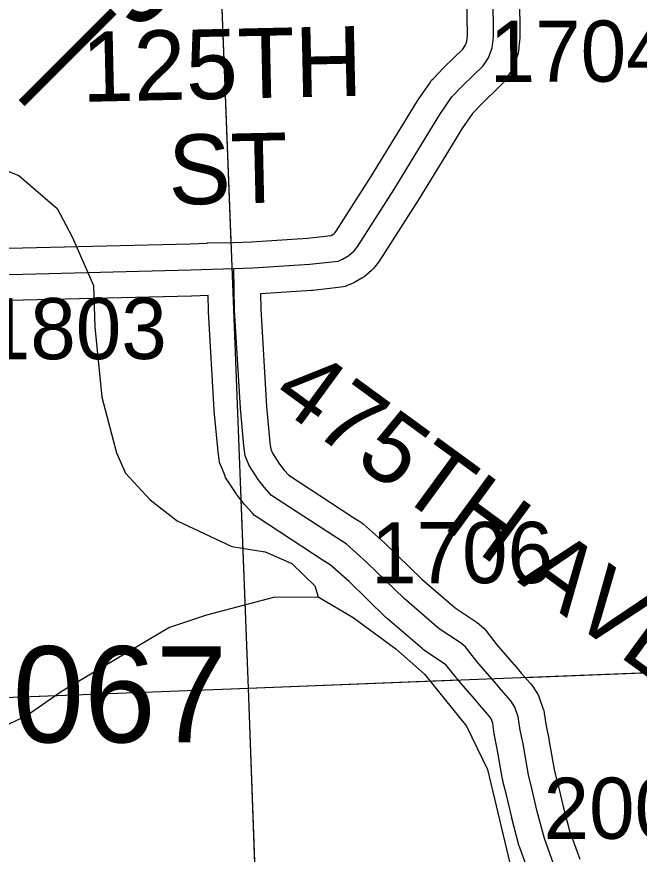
# Model space of a CAD drawing. Extents: x 128.7 to 185.5, y -21.4 to 12.6.
# Drawn here: x 170.597 to 171.309, y 2.411 to 3.37 of the extents above; entities that cross this region are included whole.
import ezdxf

# ---------------------------------------------------------------- set-up
doc = ezdxf.new("R2010")
doc.units = 0
for name, color, linetype in [('tdCoHydroRiver', 7, 'Continuous'), ('tdCoSecRdNmbr', 7, 'Continuous'), ('tdCoSecRdTxt', 7, 'Continuous'), ('tdCoSecRteBand', 7, 'Continuous'), ('tdCoSecRteCL', 7, 'Continuous'), ('tdCoSectLine', 7, 'Continuous'), ('tdCoSectLinePart', 7, 'Continuous'), ('tdCoStrucPriMaintName', 7, 'Continuous'), ('tdCoSurfGravel', 7, 'Continuous'), ('tdStHwyPriRefPost1', 7, 'Continuous'), ('tdStHwyPriRefPost5', 7, 'Continuous')]:
    doc.layers.add(name, color=color, linetype=linetype)

msp = doc.modelspace()

# ---------------------------------------------------------------- linework, layer by layer
at = {"layer": 'tdCoHydroRiver'}
for points in [[(170.53755, 3.38332), (170.54175, 3.35664), (170.54322, 3.31879), (170.53023, 3.30172), (170.52761, 3.28602), (170.53381, 3.24837), (170.54746, 3.22208), (170.58488, 3.19354), (170.59931, 3.1878), (170.64339, 3.15006), (170.66045, 3.11757), (170.68472, 3.0617), (170.68656, 3.01442), (170.69442, 2.93423), (170.71113, 2.87017), (170.72151, 2.8469), (170.74953, 2.81642), (170.78045, 2.79238), (170.84315, 2.76325), (170.88128, 2.75684), (170.91177, 2.74383), (170.93804, 2.71802), (170.94168, 2.70553)], [(170.54565, 2.54015), (170.60764, 2.5694), (170.64914, 2.59785), (170.77101, 2.67047), (170.81464, 2.6848), (170.89119, 2.70514), (170.94168, 2.70553), (170.98206, 2.68185), (171.03082, 2.64587), (171.0635, 2.61716), (171.1116, 2.55748), (171.13563, 2.50791), (171.18473, 2.30147)]]:
    msp.add_lwpolyline(points, dxfattribs=at)
at = {"layer": 'tdCoSecRteBand'}
for points in [[(171.17204, 3.39373), (171.17254, 3.34638), (171.17256, 3.34443), (171.17233, 3.34249), (171.17085, 3.33016), (171.17038, 3.32625), (171.16891, 3.3226), (171.16447, 3.3115), (171.16335, 3.30869), (171.16168, 3.30615), (171.15552, 3.29678), (171.15375, 3.29409), (171.15144, 3.29183), (171.12834, 3.26922), (171.11831, 3.25878), (171.10631, 3.24121), (171.09092, 3.2162), (171.05395, 3.15581), (171.0538, 3.15558), (171.05366, 3.15535), (171.01247, 3.09074), (171.01175, 3.08959), (171.01092, 3.08852), (171.00672, 3.08309), (171.00494, 3.08078), (171.00274, 3.07886), (170.99682, 3.07368), (170.99452, 3.07166), (170.99186, 3.07016), (170.98446, 3.06596), (170.98325, 3.06528), (170.98198, 3.06471), (170.97705, 3.06249), (170.97278, 3.06057), (170.96812, 3.06004), (170.93557, 3.05634), (170.93484, 3.05625), (170.93411, 3.05621), (170.87625, 3.05248), (170.87626, 3.05223), (170.87588, 3.05221), (170.87621, 3.03467), (170.88281, 2.92356), (170.88665, 2.8817), (170.88757, 2.87467), (170.88953, 2.86978), (170.89759, 2.8573), (170.90293, 2.85044), (170.9082, 2.84472), (170.95589, 2.81346), (170.95591, 2.81345), (170.95592, 2.81344), (170.98146, 2.79666), (170.98949, 2.7917), (170.99169, 2.79034), (170.99363, 2.78862), (171.01755, 2.76742), (171.01806, 2.76696), (171.01855, 2.76649), (171.06058, 2.72567), (171.09846, 2.69294), (171.12131, 2.6777), (171.12247, 2.67693), (171.12355, 2.67606), (171.12873, 2.67186), (171.13138, 2.66972), (171.13348, 2.66703), (171.14635, 2.65059), (171.1661, 2.6277), (171.1662, 2.62759), (171.16629, 2.62748), (171.17425, 2.61807), (171.18468, 2.60619), (171.18607, 2.6046), (171.18723, 2.60284), (171.19191, 2.59569), (171.19388, 2.59268), (171.19508, 2.5893), (171.19903, 2.5782), (171.20003, 2.5754), (171.20045, 2.57246), (171.20255, 2.55801), (171.20559, 2.54305), (171.20567, 2.54265), (171.20574, 2.54225), (171.21172, 2.50804), (171.2154, 2.49331), (171.21545, 2.49311), (171.2155, 2.49292), (171.22158, 2.46714), (171.22928, 2.43771), (171.24104, 2.40503)], [(170.56068, 3.10452), (170.60352, 3.10499), (170.79546, 3.10972), (170.81479, 3.11033), (170.81478, 3.11071), (170.84459, 3.11126), (170.86564, 3.11192), (170.92952, 3.11604), (170.95654, 3.11911), (170.95961, 3.12085), (170.96103, 3.12209), (170.96261, 3.12413), (171.00292, 3.18737), (171.03977, 3.24755), (171.03978, 3.24758), (171.0398, 3.24761), (171.05558, 3.27326), (171.05596, 3.27387), (171.05636, 3.27446), (171.07017, 3.29468), (171.07158, 3.29674), (171.07331, 3.29854), (171.08539, 3.31112), (171.08571, 3.31145), (171.08604, 3.31177), (171.10716, 3.33245), (171.10989, 3.3366), (171.11174, 3.34122), (171.11252, 3.34771), (171.11205, 3.39284)], [(171.1847, 2.38439), (171.17237, 2.41866), (171.17192, 2.41992), (171.17158, 2.42122), (171.16344, 2.45229), (171.16335, 2.45265), (171.16327, 2.453), (171.15715, 2.47895), (171.15325, 2.49454), (171.15299, 2.49559), (171.1528, 2.49665), (171.14671, 2.53151), (171.14358, 2.54689), (171.14342, 2.54772), (171.14329, 2.54855), (171.1415, 2.5609), (171.13975, 2.56581), (171.13819, 2.5682), (171.12898, 2.5787), (171.1288, 2.5789), (171.12863, 2.57911), (171.12058, 2.58861), (171.10046, 2.61193), (171.09999, 2.61247), (171.09954, 2.61304), (171.08833, 2.62737), (171.08688, 2.62855), (171.06362, 2.64405), (171.06206, 2.64509), (171.06064, 2.64632), (171.02069, 2.68084), (171.02003, 2.68141), (171.01941, 2.68202), (170.97723, 2.72297), (170.95576, 2.74201), (170.94957, 2.74583), (170.94922, 2.74605), (170.94886, 2.74628), (170.92299, 2.76329), (170.8722, 2.79657), (170.86909, 2.79861), (170.86658, 2.80134), (170.85795, 2.81071), (170.8571, 2.81163), (170.85633, 2.81262), (170.84943, 2.82149), (170.84862, 2.82253), (170.84791, 2.82363), (170.83755, 2.83966), (170.83598, 2.8421), (170.8349, 2.8448), (170.83046, 2.8559), (170.82905, 2.85941), (170.82856, 2.86316), (170.82708, 2.8745), (170.82701, 2.87507), (170.82696, 2.87564), (170.82301, 2.91855), (170.82297, 2.91903), (170.82294, 2.91952), (170.81628, 3.03172), (170.81625, 3.03233), (170.81623, 3.03294), (170.81591, 3.05033), (170.79724, 3.04975), (170.79714, 3.04975), (170.79704, 3.04974), (170.60479, 3.04501), (170.60459, 3.045), (170.60439, 3.045), (170.5563, 3.04447)]]:
    msp.add_lwpolyline(points, dxfattribs=at)
at = {"layer": 'tdCoSecRteCL'}
for points in [[(170.84534, 3.08127), (170.86708, 3.08195), (170.93218, 3.08615), (170.96474, 3.08984), (170.96967, 3.09206), (170.97707, 3.09626), (170.98298, 3.10144), (170.98718, 3.10686), (171.02836, 3.17147), (171.06535, 3.23189), (171.08113, 3.25754), (171.09494, 3.27776), (171.10703, 3.29034), (171.13046, 3.31327), (171.13662, 3.32264), (171.14106, 3.33374), (171.14254, 3.34607), (171.14205, 3.39342)], [(170.54971, 3.07655), (170.55597, 3.07447), (170.60405, 3.075), (170.7963, 3.07973), (170.84534, 3.08127)], [(171.21293, 2.39454), (171.2006, 2.42882), (171.19246, 2.45989), (171.1863, 2.48603), (171.18235, 2.50181), (171.17619, 2.53708), (171.17298, 2.55286), (171.17076, 2.56815), (171.16682, 2.57925), (171.16213, 2.5864), (171.15153, 2.59848), (171.14339, 2.6081), (171.12317, 2.63153), (171.10985, 2.64855), (171.10467, 2.65274), (171.08026, 2.66901), (171.04031, 2.70354), (170.99765, 2.74497), (170.97372, 2.76618), (170.96534, 2.77136), (170.93945, 2.78837), (170.88865, 2.82166), (170.88001, 2.83103), (170.87311, 2.83991), (170.86275, 2.85594), (170.85831, 2.86704), (170.85683, 2.87838), (170.85289, 2.92129), (170.84623, 3.0335), (170.84534, 3.08127)]]:
    msp.add_lwpolyline(points, dxfattribs=at)
at = {"layer": 'tdCoSectLine'}
for points in [[(170.82367, 3.58624), (170.8617, 2.60095)], [(170.8617, 2.60095), (171.8556, 2.6397)], [(169.86566, 2.56267), (170.8617, 2.60095)], [(170.8617, 2.60095), (170.8979, 1.60831)]]:
    msp.add_lwpolyline(points, dxfattribs=at)
at = {"layer": 'tdCoSectLinePart'}
for points in [[(170.82367, 3.58624), (170.842, 3.11129)], [(170.85338, 2.8165), (170.8617, 2.60095)], [(171.17823, 2.6133), (171.8556, 2.6397)], [(170.8617, 2.60095), (171.1022, 2.61033)], [(169.89608, 2.56384), (170.8617, 2.60095)], [(170.8617, 2.60095), (170.87867, 2.13568)]]:
    msp.add_lwpolyline(points, dxfattribs=at)
at = {"layer": 'tdCoSurfGravel'}
for points in [[(170.84534, 3.08127), (170.86708, 3.08195), (170.93218, 3.08615), (170.96474, 3.08984), (170.96967, 3.09206), (170.97707, 3.09626), (170.98298, 3.10144), (170.98718, 3.10686), (171.02836, 3.17147), (171.06535, 3.23189), (171.08113, 3.25754), (171.09494, 3.27776), (171.10703, 3.29034), (171.13046, 3.31327), (171.13662, 3.32264), (171.14106, 3.33374), (171.14254, 3.34607), (171.14205, 3.39342)], [(170.54971, 3.07655), (170.55597, 3.07447), (170.60405, 3.075), (170.7963, 3.07973), (170.84534, 3.08127)], [(171.21293, 2.39454), (171.2006, 2.42882), (171.19246, 2.45989), (171.1863, 2.48603), (171.18235, 2.50181), (171.17619, 2.53708), (171.17298, 2.55286), (171.17076, 2.56815), (171.16682, 2.57925), (171.16213, 2.5864), (171.15153, 2.59848), (171.14339, 2.6081), (171.12317, 2.63153), (171.10985, 2.64855), (171.10467, 2.65274), (171.08026, 2.66901), (171.04031, 2.70354), (170.99765, 2.74497), (170.97372, 2.76618), (170.96534, 2.77136), (170.93945, 2.78837), (170.88865, 2.82166), (170.88001, 2.83103), (170.87311, 2.83991), (170.86275, 2.85594), (170.85831, 2.86704), (170.85683, 2.87838), (170.85289, 2.92129), (170.84623, 3.0335), (170.84534, 3.08127)]]:
    msp.add_lwpolyline(points, dxfattribs=at)

# ---------------------------------------------------------------- texts
at = {"layer": 'tdCoSecRdNmbr'}
for s, rotation, p in [('1704', 0.12887, (171.13803, 3.29485)), ('1803', 0.12842, (170.56053, 2.97731)), ('1706', 0.12871, (171.00241, 2.72086)), ('2004', 0.12885, (171.19979, 2.42837))]:
    msp.add_text(s, height=0.07, rotation=rotation, dxfattribs=at).set_placement(p)
at = {"layer": 'tdCoSecRdTxt'}
for s, rotation, p in [('125TH', 1.25624, (170.67213, 3.27201)), ('ST', 1.25624, (170.77121, 3.15416)), ('475TH AVE', 323.83588, (170.8858, 2.92999))]:
    msp.add_text(s, height=0.08, rotation=rotation, dxfattribs=at).set_placement(p)
at = {"layer": 'tdCoStrucPriMaintName'}
msp.add_text('23494S067', height=0.11, dxfattribs=at).set_placement((170.08523, 2.53894))
msp.add_text('23494S067', height=0.11, dxfattribs=at).set_placement((170.08523, 2.53894))
msp.add_text('23494S067', height=0.11, dxfattribs=at).set_placement((170.08523, 2.53894))
at = {"layer": 'tdStHwyPriRefPost1'}
msp.add_text('‒‒50', height=0.1, rotation=45, dxfattribs=at).set_placement((170.62867, 3.24443))
at = {"layer": 'tdStHwyPriRefPost5'}
msp.add_text('‒‒50', height=0.1, rotation=45, dxfattribs=at).set_placement((170.62867, 3.24443))

doc.saveas('drawing.dxf')
